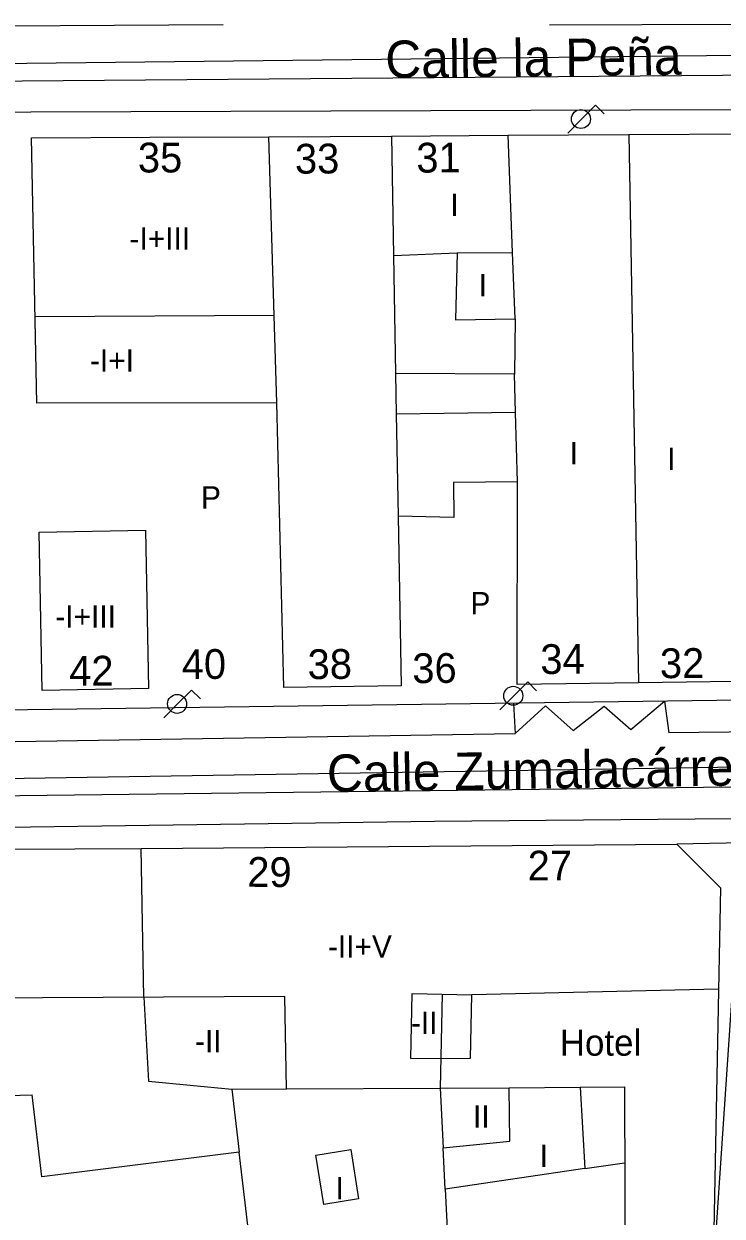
# Model space of a CAD drawing. Extents: x 282771 to 285132, y 4823109 to 4825496.
# Drawn here: x 282956.3 to 283003.1, y 4824352.9 to 4824433 of the extents above; entities that cross this region are included whole.
import ezdxf

# ---------------------------------------------------------------- set-up
doc = ezdxf.new("R2010")
doc.units = 0
for name, color, linetype in [('ACERA-BORDILLO', 7, 'Continuous'), ('ACERA-INTERIOR', 7, 'Continuous'), ('CALLE-EJE', 7, 'Continuous'), ('CALLE-TEXTO', 7, 'Continuous'), ('CARGA_DESCARGA', 7, 'Continuous'), ('EDIFICIO', 7, 'Continuous'), ('FAROLA', 7, 'Continuous'), ('INTERIOR-EDIFICIO', 7, 'Continuous'), ('MEDIANERA', 7, 'Continuous'), ('NUM-LOCAL', 7, 'Continuous'), ('NUM-PORTAL', 7, 'Continuous'), ('NUM-VADO', 7, 'Continuous'), ('SENAL-VIARIA', 7, 'Continuous'), ('TXT-ALTURA-EDIFICIO', 7, 'Continuous'), ('TXT-EDIFICIOS', 7, 'Continuous')]:
    doc.layers.add(name, color=color, linetype=linetype)

msp = doc.modelspace()

# ---------------------------------------------------------------- linework, layer by layer
at = {"layer": 'ACERA-BORDILLO'}
for points in [[(283043.995, 4824427.347), (282956.749, 4824427.04), (282935.418, 4824426.842)], [(282941.637, 4824386.754), (283039.135, 4824388.075)], [(283038.839, 4824379.93), (282983.849, 4824379.43), (282942.342, 4824378.862), (282941.159, 4824378.712), (282940.133, 4824378.39), (282939.066, 4824377.686), (282938.302, 4824376.679), (282938, 4824375.834), (282937.92, 4824374.727), (282938.04, 4824373.801), (282943.253, 4824342.596)]]:
    msp.add_lwpolyline(points, dxfattribs=at)
at = {"layer": 'ACERA-INTERIOR'}
msp.add_lwpolyline([(283002.516, 4824348.556), (283004.514, 4824378.006), (283000.089, 4824377.912)], dxfattribs=at)
at = {"layer": 'CALLE-EJE'}
for points in [[(283051.679, 4824431.4), (282936.62, 4824430.1), (282927.29, 4824425.68)], [(282933.73, 4824381.99), (283046.519, 4824383.77)]]:
    msp.add_lwpolyline(points, dxfattribs=at)
at = {"layer": 'CARGA_DESCARGA'}
msp.add_lwpolyline([(282989.134, 4824387.344), (282989.248, 4824385.345), (282991.282, 4824387.203), (282993.148, 4824385.548), (282995.225, 4824387.168), (282997.021, 4824385.618), (282999.275, 4824387.52), (282999.563, 4824385.38)], dxfattribs=at)
at = {"layer": 'EDIFICIO'}
for points in [[(282981.398, 4824399.94), (282981.599, 4824388.54), (282973.729, 4824388.44), (282973.253, 4824407.549), (282957.15, 4824407.507), (282956.809, 4824425.32), (282964.749, 4824425.38), (282972.719, 4824425.4), (282980.949, 4824425.45), (282988.789, 4824425.5), (282996.869, 4824425.55), (283004.989, 4824425.6)], [(283005.549, 4824388.851), (282997.519, 4824388.75), (282989.395, 4824388.638), (282989.419, 4824402.23), (282985.119, 4824402.19), (282985.129, 4824399.85), (282981.398, 4824399.94)], [(282957.519, 4824388.23), (282957.316, 4824398.857), (282964.439, 4824398.993), (282964.643, 4824388.366), (282957.519, 4824388.23)], [(283003.032, 4824374.976), (283002.516, 4824348.556), (282996.639, 4824347.821), (282984.979, 4824346.351), (282972.199, 4824344.741), (282955.3, 4824342.621), (282949.19, 4824341.861), (282945.18, 4824343.631), (282942.34, 4824360.66), (282940.229, 4824374.928), (282941.913, 4824377.503), (282964.149, 4824377.63), (283000.089, 4824377.912), (283003.032, 4824374.976)]]:
    msp.add_lwpolyline(points, dxfattribs=at)
at = {"layer": 'FAROLA'}
for p, q in [((282994.645, 4824427.52), (282993.705, 4824426.59)), ((282995.235, 4824426.93), (282994.645, 4824427.52)), ((282993.705, 4824426.59), (282992.775, 4824425.65)), ((282967.546, 4824388.257), (282966.606, 4824387.327)), ((282968.136, 4824387.667), (282967.546, 4824388.257)), ((282990.104, 4824388.804), (282989.164, 4824387.874)), ((282990.694, 4824388.214), (282990.104, 4824388.804)), ((282966.606, 4824387.327), (282965.676, 4824386.387)), ((282989.164, 4824387.874), (282988.234, 4824386.934))]:
    msp.add_line(p, q, dxfattribs=at)
for centre in [(282993.665, 4824426.59), (282989.124, 4824387.874), (282966.566, 4824387.327)]:
    msp.add_circle(centre, 0.637, dxfattribs=at)
at = {"layer": 'INTERIOR-EDIFICIO'}
for points in [[(282981.09, 4824417.435), (282985.359, 4824417.6)], [(282981.09, 4824417.435), (282981.23, 4824409.509)], [(282985.359, 4824417.6), (282985.259, 4824413.11), (282989.249, 4824413.17)], [(282989.249, 4824413.17), (282989.199, 4824409.47)], [(282989.199, 4824409.47), (282981.23, 4824409.509)], [(282973.806, 4824367.686), (282953.448, 4824367.569), (282954.419, 4824361.007), (282956.852, 4824361.076)], [(282970.249, 4824361.46), (282973.916, 4824361.479), (282973.806, 4824367.686)], [(282982.26, 4824363.517), (282982.351, 4824367.893)], [(282982.351, 4824367.893), (282986.35, 4824367.809)], [(282986.262, 4824363.544), (282986.35, 4824367.809)], [(282982.26, 4824363.517), (282986.262, 4824363.544)], [(282970.249, 4824361.46), (282970.741, 4824357.243), (282957.493, 4824355.581), (282956.852, 4824361.076)], [(282993.623, 4824361.595), (282993.919, 4824356.129), (282984.558, 4824354.762), (282984.42, 4824357.52), (282988.889, 4824357.98), (282988.86, 4824361.562)], [(282988.86, 4824361.562), (282993.623, 4824361.595)], [(282978.229, 4824357.41), (282978.749, 4824354.1), (282976.419, 4824353.73), (282975.889, 4824357.04), (282978.229, 4824357.41)]]:
    msp.add_lwpolyline(points, dxfattribs=at)
at = {"layer": 'MEDIANERA'}
for points in [[(282973.078, 4824413.401), (282972.719, 4824425.4)], [(282980.949, 4824425.45), (282981.09, 4824417.435)], [(282989.083, 4824417.62), (282988.789, 4824425.5)], [(282996.869, 4824425.55), (282997.519, 4824388.75)], [(282985.359, 4824417.6), (282989.083, 4824417.62)], [(282989.249, 4824413.17), (282989.083, 4824417.62)], [(282973.078, 4824413.401), (282957.039, 4824413.321)], [(282973.253, 4824407.549), (282973.078, 4824413.401)], [(282981.23, 4824409.509), (282981.278, 4824406.771)], [(282989.269, 4824406.88), (282989.199, 4824409.47)], [(282989.269, 4824406.88), (282981.278, 4824406.771)], [(282981.278, 4824406.771), (282981.398, 4824399.94)], [(282989.419, 4824402.23), (282989.269, 4824406.88)], [(282964.347, 4824367.631), (282964.149, 4824377.63)], [(283002.899, 4824368.171), (282986.35, 4824367.809)], [(282964.347, 4824367.631), (282964.649, 4824362.01), (282970.249, 4824361.46)], [(282984.351, 4824367.851), (282984.219, 4824361.53)], [(282973.916, 4824361.479), (282984.219, 4824361.53)], [(282984.219, 4824361.53), (282988.86, 4824361.562)], [(282984.219, 4824361.53), (282984.42, 4824357.52)], [(282993.623, 4824361.595), (282996.587, 4824361.615)], [(282996.587, 4824361.615), (282996.639, 4824347.821)], [(282972.199, 4824344.741), (282970.741, 4824357.243)], [(282993.919, 4824356.129), (282996.599, 4824356.52)], [(282984.558, 4824354.762), (282984.979, 4824346.351)]]:
    msp.add_lwpolyline(points, dxfattribs=at)
at = {"layer": 'SENAL-VIARIA'}
for points in [[(282937.008, 4824432.448), (282940.459, 4824432.756), (282969.668, 4824432.941)], [(282991.567, 4824432.902), (283010.234, 4824432.979)], [(282945.019, 4824427.208), (282945.081, 4824429.057), (283041.889, 4824429.84)], [(283037.935, 4824385.812), (282999.563, 4824385.38)], [(282943.094, 4824384.605), (282989.248, 4824385.345)], [(282943.151, 4824381.018), (283036.765, 4824382.174)]]:
    msp.add_lwpolyline(points, dxfattribs=at)

# ---------------------------------------------------------------- texts
at = {"layer": 'CALLE-TEXTO'}
for s, rotation, p in [('Calle la Peña', 0.64738, (282980.548, 4824429.346)), ('Calle Zumalacárregui', 0.9042, (282976.638, 4824381.417))]:
    msp.add_text(s, height=2.5, rotation=rotation, dxfattribs=at).set_placement(p)
at = {"layer": 'NUM-LOCAL'}
msp.add_text('33', height=2, rotation=0.50004, dxfattribs=at).set_placement((282974.486, 4824422.917))
at = {"layer": 'NUM-PORTAL'}
msp.add_text('35', height=2, dxfattribs=at).set_placement((282963.939, 4824423.004))
for s, rotation, p in [('31', 0.50004, (282982.629, 4824422.989)), ('34', 0.50004, (282990.951, 4824389.328)), ('42', 0.50004, (282959.337, 4824388.538)), ('38', 0.50004, (282975.335, 4824388.988)), ('36', 0.50004, (282982.36, 4824388.719)), ('32', 0.50004, (282998.974, 4824389.051)), ('29', 359.54004, (282971.273, 4824375.052)), ('27', 0.00004, (282990.091, 4824375.474))]:
    msp.add_text(s, height=2, rotation=rotation, dxfattribs=at).set_placement(p)
at = {"layer": 'NUM-VADO'}
msp.add_text('40', height=2, rotation=0.50004, dxfattribs=at).set_placement((282966.889, 4824388.987))
at = {"layer": 'TXT-ALTURA-EDIFICIO'}
for s, p in [('I', (282984.901, 4824420.077)), ('-I+III', (282963.375, 4824417.816)), ('I', (282986.807, 4824414.692)), ('-I+I', (282960.722, 4824409.637)), ('I', (282992.908, 4824403.42)), ('I', (282999.458, 4824403.02)), ('P', (282968.17, 4824400.443)), ('P', (282986.254, 4824393.34)), ('-I+III', (282958.399, 4824392.45)), ('-II+V', (282976.689, 4824370.301)), ('-II', (282982.26, 4824365.173)), ('-II', (282967.772, 4824363.935)), ('II', (282986.428, 4824358.87)), ('I', (282990.898, 4824356.23)), ('I', (282977.198, 4824354.08))]:
    msp.add_text(s, height=1.5, rotation=0.00004, dxfattribs=at).set_placement(p)
at = {"layer": 'TXT-EDIFICIOS'}
msp.add_text('Hotel', height=1.75, dxfattribs=at).set_placement((282992.248, 4824363.713))

doc.saveas('drawing.dxf')
